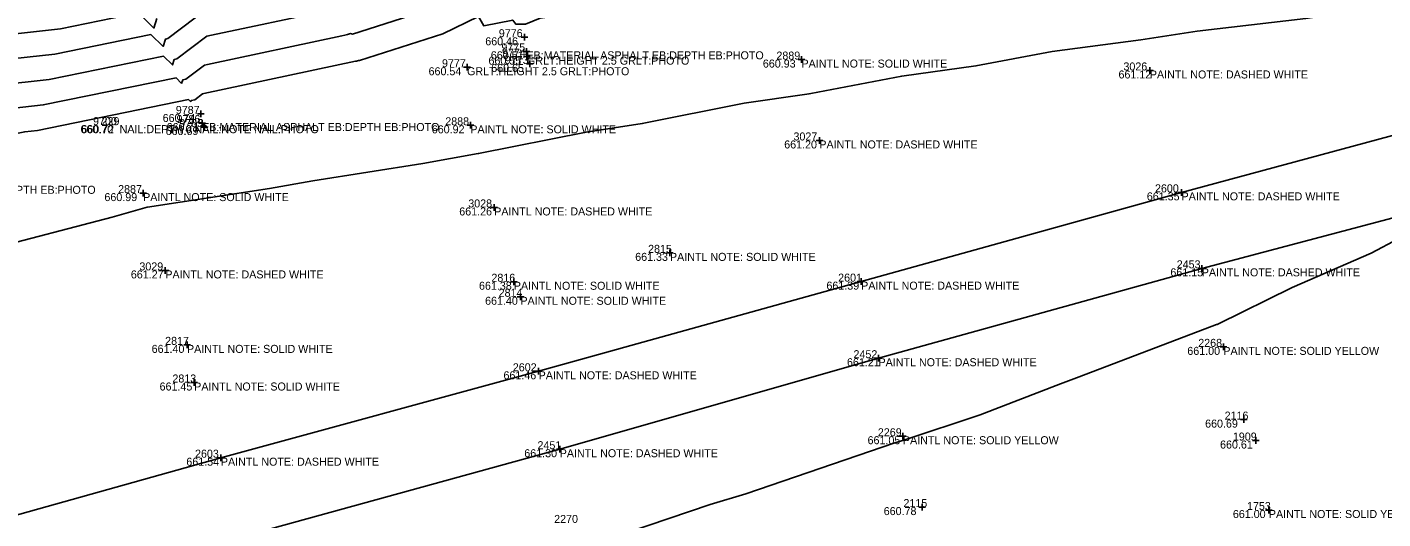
# Model space of a CAD drawing. Extents: x 2129350 to 2137777, y 657588 to 659885.
# Drawn here: x 2133958.2 to 2134161.5, y 658971.1 to 659044.8 of the extents above; entities that cross this region are included whole.
import ezdxf

# ---------------------------------------------------------------- set-up
doc = ezdxf.new("R2010")
doc.units = 0
for name, color, linetype in [('DT_X_Contour_Major', 7, 'Continuous'), ('DT_X_Contour_Minor', 7, 'Continuous'), ('PV_X_COP', 7, 'Continuous'), ('SV_X_Shot_Marker', 7, 'Continuous'), ('SV_X_Text_Comment', 7, 'Continuous'), ('SV_X_Text_Elevation', 7, 'Continuous'), ('SV_X_Text_Name', 7, 'Continuous')]:
    doc.layers.add(name, color=color, linetype=linetype)

msp = doc.modelspace()

# ---------------------------------------------------------------- linework, layer by layer
at = {"layer": 'DT_X_Contour_Major'}
for points in [[(2133982.76, 659033.61), (2133982.83, 659033.82), (2133983.34, 659033.92), (2133984.5, 659034.81), (2133984.69, 659034.85), (2134007.46, 659039.69), (2134007.61, 659039.72), (2134007.76, 659039.77), (2134007.92, 659039.81), (2134008.03, 659039.78), (2134020.54, 659043.8), (2134025.91, 659046.41), (2134026.67, 659045), (2134031.02, 659045.86), (2134031.49, 659045.27), (2134032.92, 659045.27), (2134035.14, 659046.15), (2134036.57, 659046.36), (2134048.02, 659048.58), (2134050.58, 659049.52), (2134057.05, 659049.96), (2134058.73, 659050.94), (2134078.15, 659054.6)], [(2133902.1, 659017.67), (2133909.84, 659019.27), (2133911.06, 659019.55), (2133932.37, 659023.96), (2133934.37, 659024.42), (2133935.28, 659024.51), (2133957.86, 659029.12), (2133959.78, 659029.33), (2133982.42, 659033.95), (2133982.76, 659033.61)]]:
    msp.add_lwpolyline(points, dxfattribs=at)
at = {"layer": 'DT_X_Contour_Minor'}
for points in [[(2133981.38, 659036.37), (2133981.54, 659036.89), (2133981.99, 659036.98), (2133984.82, 659039.12), (2133985.27, 659039.21), (2134005.42, 659043.5), (2134005.83, 659043.6), (2134006.26, 659043.72), (2134006.69, 659043.84), (2134007, 659043.77), (2134027.93, 659050.49)], [(2134172.96, 659048.73), (2134154.26, 659046.75), (2134149.92, 659046.08), (2134133.63, 659044.21), (2134125.2, 659042.88), (2134111.91, 659041.16), (2134100.47, 659038.99), (2134089.36, 659037.47), (2134075.73, 659034.86), (2134075.45, 659034.82), (2134075.1, 659034.75), (2134065.73, 659033.4), (2134050.45, 659030.34), (2134042.03, 659029.08), (2134025.9, 659025.85), (2134025.83, 659025.84), (2134017.53, 659024.34), (2134001.06, 659021.78), (2133994.55, 659020.6), (2133976.26, 659017.81), (2133976.22, 659017.8), (2133970.99, 659016.3), (2133952.17, 659011.4)], [(2133949.7, 659043.06), (2133963.23, 659044.55), (2133974.9, 659046.93), (2133977.22, 659044.66), (2133977.68, 659046.08)], [(2133951.74, 659039.58), (2133962.37, 659040.75), (2133976.78, 659043.68), (2133978.6, 659041.9), (2133978.97, 659043.02), (2133979.31, 659043.08), (2133985.46, 659047.74)], [(2133953.78, 659036.09), (2133961.51, 659036.94), (2133978.66, 659040.44), (2133979.99, 659039.13), (2133980.26, 659039.95), (2133980.65, 659040.03), (2133985.14, 659043.43), (2133985.86, 659043.58), (2134003.38, 659047.31)], [(2133741.21, 658984.68), (2133762.14, 658990.16), (2133765.74, 658990.78), (2133786.07, 658996.08), (2133789.67, 658996.98), (2133810.14, 659001.65), (2133814.17, 659002.65), (2133834.45, 659007.29), (2133836.47, 659007.74), (2133836.62, 659007.78), (2133856.96, 659012.05), (2133861.04, 659012.96), (2133881.49, 659017.25), (2133885.46, 659018.15), (2133886.42, 659018.35), (2133906.11, 659022.42), (2133910.42, 659023.4), (2133928.63, 659027.17), (2133933.87, 659028.37), (2133936.24, 659028.61), (2133955.82, 659032.61), (2133960.64, 659033.14), (2133980.54, 659037.19), (2133981.38, 659036.37)], [(2134042.19, 658967.02), (2134060.64, 658973.24), (2134065.97, 658974.83), (2134088.3, 658982.51), (2134089.68, 658982.92), (2134101.09, 658986.71), (2134113.14, 658991.33), (2134115.95, 658992.37), (2134136.56, 659000.22), (2134136.65, 659000.25), (2134136.76, 659000.3), (2134147.87, 659005.76), (2134159.71, 659010.92), (2134176.33, 659019.73)]]:
    msp.add_lwpolyline(points, dxfattribs=at)
at = {"layer": 'PV_X_COP'}
for points in [[(2134372.8, 659086.61), (2134323.79, 659072.7), (2134275.99, 659059.69), (2134222.68, 659044.63), (2134179.75, 659033.13), (2134131.31, 659020.04), (2134083.27, 659006.66), (2134034.91, 658993.22), (2133987.27, 658980.27), (2133938.9, 658966.72), (2133890.03, 658953.66), (2133841.98, 658940.1), (2133794.81, 658927.21), (2133746.12, 658913.94)], [(2133700.49, 658889.22), (2133748.69, 658902.41), (2133796.68, 658915.43), (2133845.43, 658928.83), (2133893.44, 658941.61), (2133941.21, 658955.4), (2133989.8, 658968.27), (2134038.07, 658981.54), (2134085.87, 658995.18), (2134134.34, 659008.65), (2134182.46, 659021.35), (2134231.16, 659035.11), (2134279.23, 659047.71), (2134327.51, 659061.51), (2134375.77, 659075.33)]]:
    msp.add_lwpolyline(points, dxfattribs=at)
at = {"layer": 'SV_X_Shot_Marker'}
for p, q in [((2134032.27, 659043.29), (2134033.27, 659043.29)), ((2134032.77, 659043.79), (2134032.77, 659042.79)), ((2134032.77, 659043.29), (2134032.77, 659043.29)), ((2134032.58, 659041.17), (2134033.58, 659041.17)), ((2134032.66, 659040.38), (2134033.66, 659040.38)), ((2134033.08, 659041.67), (2134033.08, 659040.67)), ((2134033.08, 659041.17), (2134033.08, 659041.17)), ((2134033.16, 659040.88), (2134033.16, 659039.88)), ((2134033.16, 659040.38), (2134033.16, 659040.38)), ((2134074.32, 659040.44), (2134074.32, 659039.44)), ((2134023.67, 659038.79), (2134024.67, 659038.79)), ((2134024.17, 659039.29), (2134024.17, 659038.29)), ((2134024.17, 659038.79), (2134024.17, 659038.79)), ((2134033.09, 659039.28), (2134034.09, 659039.28)), ((2134033.59, 659039.78), (2134033.59, 659038.78)), ((2134033.59, 659039.28), (2134033.59, 659039.28)), ((2134073.82, 659039.94), (2134074.82, 659039.94)), ((2134074.32, 659039.94), (2134074.32, 659039.94)), ((2134126.05, 659038.31), (2134127.05, 659038.31)), ((2134126.55, 659038.81), (2134126.55, 659037.81)), ((2134126.55, 659038.31), (2134126.55, 659038.31)), ((2133984.28, 659032.29), (2133984.28, 659031.29)), ((2133983.78, 659031.79), (2133984.78, 659031.79)), ((2133983.96, 659030.43), (2133984.96, 659030.43)), ((2133984.28, 659031.79), (2133984.28, 659031.79)), ((2133984.46, 659030.93), (2133984.46, 659029.93)), ((2133984.46, 659030.43), (2133984.46, 659030.43)), ((2133984.79, 659030.33), (2133984.79, 659029.33)), ((2134024.17, 659030.09), (2134025.17, 659030.09)), ((2134024.67, 659030.59), (2134024.67, 659029.59)), ((2134024.67, 659030.09), (2134024.67, 659030.09)), ((2133984.29, 659029.83), (2133985.29, 659029.83)), ((2133984.79, 659029.83), (2133984.79, 659029.83)), ((2134077, 659028.32), (2134077, 659027.32)), ((2134076.5, 659027.82), (2134077.5, 659027.82)), ((2134077, 659027.82), (2134077, 659027.82)), ((2133975.11, 659019.93), (2133976.11, 659019.93)), ((2133975.61, 659020.43), (2133975.61, 659019.43)), ((2133975.61, 659019.93), (2133975.61, 659019.93)), ((2134130.81, 659020.04), (2134131.81, 659020.04)), ((2134131.31, 659020.54), (2134131.31, 659019.54)), ((2134131.31, 659020.04), (2134131.31, 659020.04)), ((2134027.75, 659017.78), (2134028.75, 659017.78)), ((2134028.25, 659018.28), (2134028.25, 659017.28)), ((2134028.25, 659017.78), (2134028.25, 659017.78)), ((2134054.1, 659010.97), (2134055.1, 659010.97)), ((2134054.6, 659011.47), (2134054.6, 659010.47)), ((2134054.6, 659010.97), (2134054.6, 659010.97)), ((2133978.44, 659008.34), (2133979.44, 659008.34)), ((2133978.94, 659008.84), (2133978.94, 659007.84)), ((2133978.94, 659008.34), (2133978.94, 659008.34)), ((2134133.84, 659008.65), (2134134.84, 659008.65)), ((2134134.34, 659009.15), (2134134.34, 659008.15)), ((2134134.34, 659008.65), (2134134.34, 659008.65)), ((2134030.69, 659006.64), (2134031.69, 659006.64)), ((2134031.19, 659007.14), (2134031.19, 659006.14)), ((2134031.19, 659006.64), (2134031.19, 659006.64)), ((2134082.77, 659006.66), (2134083.77, 659006.66)), ((2134083.27, 659007.16), (2134083.27, 659006.16)), ((2134083.27, 659006.66), (2134083.27, 659006.66)), ((2134031.68, 659004.39), (2134032.68, 659004.39)), ((2134032.18, 659004.89), (2134032.18, 659003.89)), ((2134032.18, 659004.39), (2134032.18, 659004.39)), ((2133982.19, 658997.68), (2133982.19, 658996.68)), ((2134137.57, 658997.38), (2134137.57, 658996.38)), ((2133981.69, 658997.18), (2133982.69, 658997.18)), ((2133982.19, 658997.18), (2133982.19, 658997.18)), ((2134085.87, 658995.68), (2134085.87, 658994.68)), ((2134137.07, 658996.88), (2134138.07, 658996.88)), ((2134137.57, 658996.88), (2134137.57, 658996.88)), ((2134034.91, 658993.72), (2134034.91, 658992.72)), ((2134085.37, 658995.18), (2134086.37, 658995.18)), ((2134085.87, 658995.18), (2134085.87, 658995.18)), ((2133982.77, 658991.54), (2133983.77, 658991.54)), ((2133983.27, 658992.04), (2133983.27, 658991.04)), ((2133983.27, 658991.54), (2133983.27, 658991.54)), ((2134034.41, 658993.22), (2134035.41, 658993.22)), ((2134034.91, 658993.22), (2134034.91, 658993.22)), ((2134140.14, 658985.98), (2134141.14, 658985.98)), ((2134140.64, 658986.48), (2134140.64, 658985.48)), ((2134140.64, 658985.98), (2134140.64, 658985.98)), ((2134089.03, 658983.48), (2134090.03, 658983.48)), ((2134089.53, 658983.98), (2134089.53, 658982.98)), ((2134089.53, 658983.48), (2134089.53, 658983.48)), ((2134142.43, 658983.34), (2134142.43, 658982.34)), ((2134037.57, 658981.54), (2134038.57, 658981.54)), ((2134038.07, 658982.04), (2134038.07, 658981.04)), ((2134038.07, 658981.54), (2134038.07, 658981.54)), ((2134141.93, 658982.84), (2134142.93, 658982.84)), ((2134142.43, 658982.84), (2134142.43, 658982.84)), ((2133986.77, 658980.27), (2133987.77, 658980.27)), ((2133987.27, 658980.77), (2133987.27, 658979.77)), ((2133987.27, 658980.27), (2133987.27, 658980.27)), ((2134092.41, 658973.37), (2134092.41, 658972.37)), ((2134091.91, 658972.87), (2134092.91, 658972.87)), ((2134092.41, 658972.87), (2134092.41, 658972.87)), ((2134143.9, 658972.43), (2134144.9, 658972.43)), ((2134144.4, 658972.93), (2134144.4, 658971.93)), ((2134144.4, 658972.43), (2134144.4, 658972.43))]:
    msp.add_line(p, q, dxfattribs=at)

# ---------------------------------------------------------------- texts
at = {"layer": 'SV_X_Text_Comment'}
for s, p in [('EB:MATERIAL ASPHALT EB:DEPTH EB:PHOTO', (2134033.08, 659039.98)), ('GRLT:HEIGHT 2.5 GRLT:PHOTO', (2134033.16, 659039.18)), ('GRLT:HEIGHT 2.5 GRLT:PHOTO', (2134024.17, 659037.59)), ('PAINTL NOTE: SOLID WHITE', (2134074.32, 659038.74)), ('PAINTL NOTE: DASHED WHITE', (2134126.55, 659037.11)), ('NAIL:DEPTH 0 NAIL:NOTE NAIL:PHOTO', (2133972.08, 659028.91)), ('NAIL:DEPTH 0 NAIL:NOTE NAIL:PHOTO', (2133972.09, 659028.91)), ('EB:MATERIAL ASPHALT EB:DEPTH EB:PHOTO', (2133984.46, 659029.23)), ('PAINTL NOTE: SOLID WHITE', (2134024.67, 659028.89)), ('PAINTL NOTE: DASHED WHITE', (2134077, 659026.62)), ('EB:MATERIAL OTHER EB:DEPTH EB:PHOTO', (2133934.61, 659019.82)), ('PAINTL NOTE: SOLID WHITE', (2133975.61, 659018.73)), ('PAINTL NOTE: DASHED WHITE', (2134131.31, 659018.84)), ('PAINTL NOTE: DASHED WHITE', (2134028.25, 659016.58)), ('PAINTL NOTE: SOLID WHITE', (2134054.6, 659009.77)), ('PAINTL NOTE: DASHED WHITE', (2133978.94, 659007.14)), ('PAINTL NOTE: DASHED WHITE', (2134134.34, 659007.45)), ('PAINTL NOTE: SOLID WHITE', (2134031.19, 659005.44)), ('PAINTL NOTE: DASHED WHITE', (2134083.27, 659005.46)), ('PAINTL NOTE: SOLID WHITE', (2134032.18, 659003.19)), ('PAINTL NOTE: SOLID WHITE', (2133982.19, 658995.98)), ('PAINTL NOTE: SOLID YELLOW', (2134137.57, 658995.68)), ('PAINTL NOTE: DASHED WHITE', (2134085.87, 658993.98)), ('PAINTL NOTE: SOLID WHITE', (2133983.27, 658990.34)), ('PAINTL NOTE: DASHED WHITE', (2134034.91, 658992.02)), ('PAINTL NOTE: SOLID YELLOW', (2134089.53, 658982.29)), ('PAINTL NOTE: DASHED WHITE', (2134038.07, 658980.34)), ('PAINTL NOTE: DASHED WHITE', (2133987.27, 658979.07)), ('PAINTL NOTE: SOLID YELLOW', (2134144.4, 658971.23))]:
    msp.add_text(s, height=1.2, dxfattribs=at).set_placement(p)
at = {"layer": 'SV_X_Text_Elevation'}
for s, p in [('660.46', (2134026.91, 659042.08)), ('660.55', (2134027.39, 659039.18)), ('660.51', (2134027.74, 659039.98)), ('660.54', (2134018.41, 659037.59)), ('660.65', (2134027.8, 659038.08)), ('660.93', (2134068.53, 659038.74)), ('661.12', (2134121.85, 659037.11)), ('660.70', (2133966.22, 659028.91)), ('660.72', (2133966.34, 659028.91)), ('660.74', (2133978.54, 659030.59)), ('660.71', (2133979.14, 659029.23)), ('660.92', (2134018.89, 659028.89)), ('660.69', (2133978.99, 659028.63)), ('661.20', (2134071.73, 659026.62)), ('660.99', (2133969.81, 659018.73)), ('661.35', (2134126.1, 659018.84)), ('661.26', (2134023.01, 659016.58)), ('661.33', (2134049.39, 659009.77)), ('661.27', (2133973.77, 659007.14)), ('661.15', (2134129.63, 659007.45)), ('661.38', (2134025.97, 659005.44)), ('661.39', (2134078.06, 659005.46)), ('661.40', (2134026.88, 659003.19)), ('661.40', (2133976.89, 658995.98)), ('661.00', (2134132.17, 658995.68)), ('661.21', (2134081.14, 658993.98)), ('661.45', (2133978.08, 658990.34)), ('661.46', (2134029.64, 658992.02)), ('660.69', (2134134.84, 658984.78)), ('661.05', (2134084.23, 658982.29)), ('661.30', (2134032.76, 658980.34)), ('660.61', (2134137.08, 658981.64)), ('661.54', (2133982.09, 658979.07)), ('660.78', (2134086.65, 658971.67)), ('661.00', (2134139, 658971.23))]:
    msp.add_text(s, height=1.2, dxfattribs=at).set_placement(p)
at = {"layer": 'SV_X_Text_Name'}
for s, p in [('9776', (2134028.94, 659043.29)), ('9775', (2134029.33, 659041.17)), ('9774', (2134029.42, 659040.38)), ('9773', (2134029.84, 659039.28)), ('2889', (2134070.56, 659039.94)), ('9777', (2134020.42, 659038.79)), ('3026', (2134122.59, 659038.31)), ('9787', (2133980.51, 659031.79)), ('9700', (2133968.1, 659030.11)), ('229', (2133969.38, 659030.11)), ('9786', (2133980.62, 659030.43)), ('9785', (2133981.02, 659029.83)), ('2888', (2134020.91, 659030.09)), ('3027', (2134073.12, 659027.82)), ('2887', (2133971.86, 659019.93)), ('2600', (2134127.32, 659020.04)), ('3028', (2134024.36, 659017.78)), ('2815', (2134051.32, 659010.97)), ('2453', (2134130.58, 659008.65)), ('3029', (2133975.05, 659008.34)), ('2816', (2134027.83, 659006.64)), ('2601', (2134079.82, 659006.66)), ('2814', (2134028.91, 659004.39)), ('2817', (2133978.91, 658997.18)), ('2268', (2134133.81, 658996.88)), ('2452', (2134082.12, 658995.18)), ('2602', (2134031.04, 658993.22)), ('2813', (2133980, 658991.54)), ('2116', (2134137.76, 658985.98)), ('2269', (2134085.77, 658983.48)), ('1909', (2134139, 658982.84)), ('2603', (2133983.39, 658980.27)), ('2451', (2134034.74, 658981.54)), ('2115', (2134089.61, 658972.87)), ('1753', (2134141.12, 658972.43)), ('2270', (2134037.24, 658970.49))]:
    msp.add_text(s, height=1.2, dxfattribs=at).set_placement(p)

doc.saveas('drawing.dxf')
